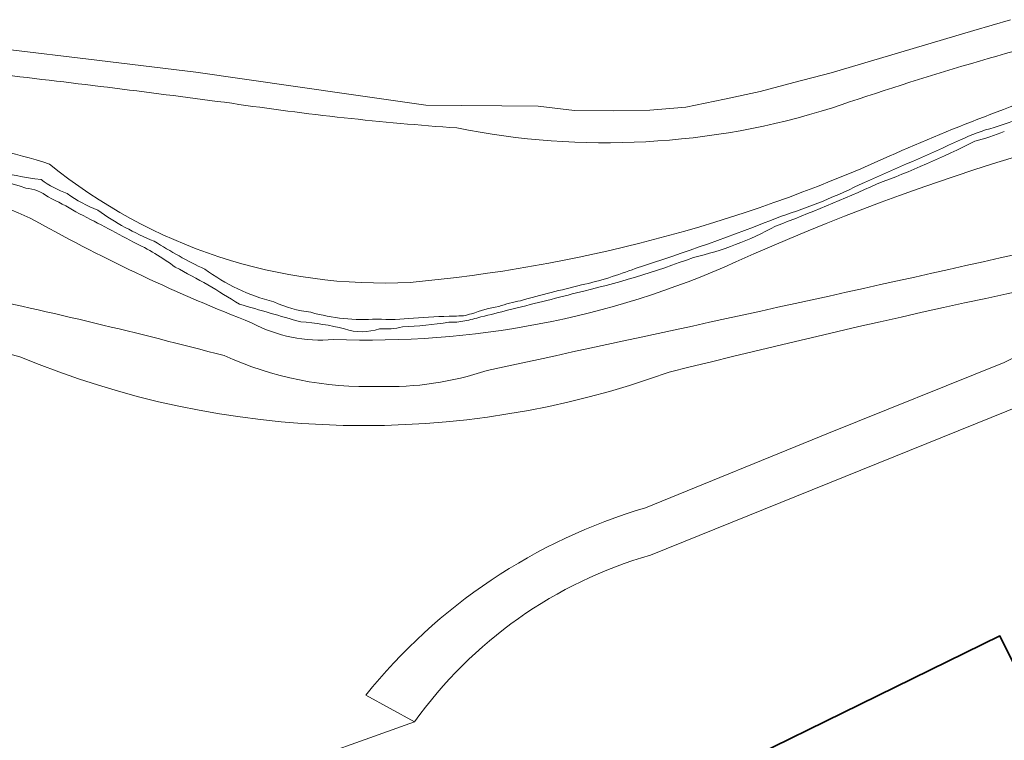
# Model space of a CAD drawing. Header units: metres. Extents: x 197700 to 204338, y 317132 to 325229.
# Tile 448 of 656: x 201166 to 201246, y 319190 to 319248. Entities that reach past the tile are written whole.
import ezdxf

# ---------------------------------------------------------------- set-up
doc = ezdxf.new("R2010")
doc.units = ezdxf.units.M
for name, color, linetype, lineweight in [('B-WE-GR-GRAS-GV', 60, 'Continuous', 13), ('B-WE-GW-TALUD_KRUIN-G', 90, 'Continuous', 18), ('B-WE-IE-TERREINAFSCHEIDING_KUNSTMATIG_HEKWERK-G', 20, 'IE-TERREINAFSCHEIDING-KUNSTMATIG', 18), ('B-WE-OG-BEBOUWING-GV', 7, 'Continuous', 35), ('B-WE-OG-TERREIN_CULTUURSCHEIDING-GV', 7, 'Continuous', 18), ('B-WE-OG-TERREIN_ERF-GV', 7, 'Continuous', 18), ('B-WE-OG-WATER_GREPPEL-GV', 160, 'Continuous', 18), ('B-WE-OG-WATER_SLOOT-GV', 120, 'Continuous', 18), ('B-WE-VH-ONVERHARD-GV', 252, 'Continuous', 18), ('B-WE-VH-VERHARDING_ASFALT-GV', 252, 'Continuous', 18)]:
    doc.layers.add(name, color=color, linetype=linetype, lineweight=lineweight)
doc.linetypes.add('IE-TERREINAFSCHEIDING-KUNSTMATIG', pattern='A,4,[82,NLCS.SHX,S=0.75,R=90,X=0,Y=0],4,-2', length=10)

msp = doc.modelspace()

# ---------------------------------------------------------------- linework, layer by layer
at = {"layer": 'B-WE-GR-GRAS-GV'}
msp.add_lwpolyline([(201164.831, 319245.967), (201171.157, 319245.209), (201179.91, 319244.16), (201192.22, 319242.388), (201195.462, 319241.921), (201198.704, 319241.454), (201201.632, 319241.424), (201204.899, 319241.391), (201207.871, 319241.36), (201210.825, 319241.03), (201214.01, 319240.98), (201216.974, 319241.035), (201219.928, 319241.286), (201223.086, 319241.954), (201226.003, 319242.571), (201228.747, 319243.301), (201231.779, 319244.107), (201243.44, 319247.547), (201246.44, 319248.432)], dxfattribs=at)
at = {"layer": 'B-WE-GW-TALUD_KRUIN-G'}
for points in [[(201254.603, 319247.959, 0.021271), (201231.896, 319241.238)], [(201182.856, 319241.607, 0.004731), (201163.76, 319243.981)], [(201201.228, 319239.593, -0.019144), (201182.856, 319241.607)], [(201231.896, 319241.238, -0.126682), (201201.228, 319239.593)], [(201218.574, 319219.668, -0.016483), (201273.9, 319231.539)], [(201131.641, 319209.966, -0.30845), (201165.542, 319220.923)], [(201165.542, 319220.923, 0.187678), (201218.574, 319219.668)]]:
    msp.add_lwpolyline(points, format="xyb", dxfattribs=at)
at = {"layer": 'B-WE-IE-TERREINAFSCHEIDING_KUNSTMATIG_HEKWERK-G'}
msp.add_lwpolyline([(201164.831, 319245.967), (201171.157, 319245.209), (201179.91, 319244.16), (201192.22, 319242.388), (201195.462, 319241.921), (201198.704, 319241.454), (201201.632, 319241.424), (201204.899, 319241.391), (201207.871, 319241.36), (201210.825, 319241.03), (201214.01, 319240.98), (201216.974, 319241.035), (201219.928, 319241.286), (201223.086, 319241.954), (201226.003, 319242.571), (201228.747, 319243.301), (201231.779, 319244.107), (201243.44, 319247.547), (201246.44, 319248.432)], dxfattribs=at)
at = {"layer": 'B-WE-OG-BEBOUWING-GV'}
msp.add_lwpolyline([(201229.362, 319157.886), (201258.341, 319172.246), (201247.08, 319195.07), (201245.568, 319198.134), (201212.813, 319182.071), (201224.23, 319159.26), (201225.801, 319156.122)], close=True, dxfattribs=at)
at = {"layer": 'B-WE-OG-TERREIN_CULTUURSCHEIDING-GV'}
for points in [[(201254.603, 319247.959, 0.021271), (201231.896, 319241.238)], [(201182.856, 319241.607, 0.004731), (201163.76, 319243.981)], [(201236.53, 319237.295, -0.026456), (201253.278, 319243.689)], [(201273, 319243.211, 0.067759), (201224.021, 319228.653)], [(201201.228, 319239.593, -0.019144), (201182.856, 319241.607)], [(201231.896, 319241.238, -0.126682), (201201.228, 319239.593)], [(201149.741, 319238.741, -0.097568), (201167.989, 319236.647)], [(201197.413, 319226.988, 0.08359), (201236.53, 319237.295)], [(201167.989, 319236.647, 0.185937), (201197.413, 319226.988)], [(201166.868, 319231.986, 0.16394), (201150.209, 319234.422)], [(201184.531, 319223.671, -0.034802), (201166.868, 319231.986)], [(201218.574, 319219.668, -0.016483), (201273.9, 319231.539)], [(201248.375, 319229.612, -0.00291), (201203.693, 319219.809)], [(201203.693, 319219.809, 0.00291), (201248.375, 319229.612)], [(201224.021, 319228.653, -0.115562), (201191.159, 319222.335)], [(201182.226, 319221.014, 0.011961), (201161.076, 319226.056)], [(201161.076, 319226.056, -0.011961), (201182.226, 319221.014)], [(201191.159, 319222.335, -0.148916), (201184.531, 319223.671)], [(201131.641, 319209.966, -0.30845), (201165.542, 319220.923)], [(201194.848, 319218.501, -0.116102), (201182.226, 319221.014)], [(201182.226, 319221.014, 0.116102), (201194.848, 319218.501)], [(201165.542, 319220.923, 0.187678), (201218.574, 319219.668)], [(201203.693, 319219.809, -0.091597), (201194.848, 319218.501)], [(201194.848, 319218.501, 0.091597), (201203.693, 319219.809)]]:
    msp.add_lwpolyline(points, format="xyb", dxfattribs=at)
at = {"layer": 'B-WE-OG-TERREIN_ERF-GV'}
for points in [[(201180.375, 319137.49), (201187.171, 319141.168), (201198.679, 319148.176), (201224.23, 319159.26), (201212.813, 319182.071), (201245.568, 319198.134), (201247.08, 319195.07), (201250.562, 319196.774), (201252.044, 319193.915), (201259.948, 319194.733), (201278.668, 319204.056), (201280.385, 319200.296), (201281.349, 319199.775), (201289.213, 319203.27), (201290.13, 319204.18), (201289.993, 319209.867), (201283.361, 319209.014), (201281.655, 319211.031), (201306.666, 319233.226)], [(201216.637, 319208.596), (201231.569, 319214.67), (201245.91, 319220.438), (201254.246, 319224.558)], [(201256.786, 319220.774), (201217.038, 319204.731)], [(201109.064, 319144.63), (201110.325, 319142.265), (201115.212, 319144.378), (201115.835, 319157.606), (201107.26, 319175.838), (201133.946, 319188.46), (201143.533, 319192.994), (201152.134, 319174.803), (201197.775, 319191.103), (201193.789, 319193.29)], [(201197.775, 319191.103), (201152.134, 319174.803), (201115.835, 319157.606), (201115.212, 319144.378), (201127.569, 319114.794)]]:
    msp.add_lwpolyline(points, dxfattribs=at)
for points in [[(201273.9, 319231.539, 0.016483), (201218.574, 319219.668)], [(201165.542, 319220.923, 0.30845), (201131.641, 319209.966)], [(201218.574, 319219.668, -0.187678), (201165.542, 319220.923)], [(201193.789, 319193.29, -0.152648), (201216.637, 319208.596)], [(201217.038, 319204.731, 0.16944), (201197.775, 319191.103)]]:
    msp.add_lwpolyline(points, format="xyb", dxfattribs=at)
at = {"layer": 'B-WE-OG-WATER_GREPPEL-GV'}
for points in [[(201251.621, 319241.94, -0.003875), (201245.109, 319239.627)], [(201245.109, 319239.627, 0.051621), (201242.345, 319238.617)], [(201243.508, 319238.508, 0.04118), (201245.926, 319239.316)], [(201242.345, 319238.617, -0.003932), (201234.5, 319235.153)], [(201235.54, 319235.021, 0.025623), (201243.508, 319238.508)], [(201162.242, 319235.623, -0.042038), (201166.047, 319234.691)], [(201167.287, 319235.385, -0.043423), (201163.271, 319236.192)], [(201166.047, 319234.691, -0.14682), (201167.861, 319233.961)], [(201169.429, 319234.232, -0.069132), (201167.287, 319235.385)], [(201227.243, 319231.578, 0.015199), (201235.54, 319235.021)], [(201234.5, 319235.153, -0.03664), (201227.659, 319232.361)], [(201167.861, 319233.961, -0.029468), (201170.135, 319232.735)], [(201171.916, 319232.88, -0.060222), (201169.429, 319234.232)], [(201170.135, 319232.735, -0.007498), (201174.828, 319230.274)], [(201176.533, 319230.345, -0.056985), (201171.916, 319232.88)], [(201227.659, 319232.361, -0.016709), (201215.799, 319228.128)], [(201220.557, 319229.032, 0.070148), (201227.243, 319231.578)], [(201174.828, 319230.274, -0.048973), (201178.245, 319228.23)], [(201180.649, 319228.069, -0.030313), (201176.533, 319230.345)], [(201211.001, 319226.141, 0.033617), (201220.557, 319229.032)], [(201178.245, 319228.23, -0.022813), (201183.476, 319225.207)], [(201186.285, 319225.405, -0.09588), (201180.649, 319228.069)], [(201215.799, 319228.128, -0.038141), (201211.408, 319226.779)], [(201211.408, 319226.779, 0.007469), (201206.44, 319225.494)], [(201205.472, 319224.755, 0.007702), (201211.001, 319226.141)], [(201183.476, 319225.207, -0.000921), (201188.488, 319223.762)], [(201189.322, 319224.547, -0.076), (201186.285, 319225.405)], [(201204.656, 319225.03, 0.04085), (201202.424, 319224.418)], [(201206.44, 319225.494, 0.027113), (201204.656, 319225.03)], [(201194.695, 319223.993, -0.086456), (201189.322, 319224.547)], [(201201.009, 319224.231, 0.016004), (201197.684, 319224.07)], [(201201.761, 319224.246, 0.022758), (201201.009, 319224.231)], [(201202.424, 319224.418, 0.029364), (201201.761, 319224.246)], [(201201.871, 319223.85, 0.034698), (201203.194, 319224.178)], [(201203.194, 319224.178, 0.016924), (201205.472, 319224.755)], [(201188.488, 319223.762, -0.049291), (201192.058, 319223.19)], [(201197.684, 319224.07, -0.042435), (201194.695, 319223.993)], [(201194.924, 319223.207, 0.086766), (201196.786, 319223.361)], [(201196.786, 319223.361, 0.036274), (201200.574, 319223.748)], [(201200.574, 319223.748, 0.081407), (201201.871, 319223.85)], [(201192.058, 319223.19, 0.167139), (201194.924, 319223.207)]]:
    msp.add_lwpolyline(points, format="xyb", dxfattribs=at)
at = {"layer": 'B-WE-OG-WATER_SLOOT-GV'}
for points in [[(201253.278, 319243.689, 0.026456), (201236.53, 319237.295)], [(201224.021, 319228.653, -0.067759), (201273, 319243.211)], [(201245.109, 319239.627, 0.003875), (201251.621, 319241.94)], [(201242.345, 319238.617, -0.051621), (201245.109, 319239.627)], [(201167.989, 319236.647, 0.097568), (201149.741, 319238.741)], [(201245.926, 319239.316, -0.04118), (201243.508, 319238.508)], [(201234.5, 319235.153, 0.003932), (201242.345, 319238.617)], [(201243.508, 319238.508, -0.025623), (201235.54, 319235.021)], [(201236.53, 319237.295, -0.08359), (201197.413, 319226.988)], [(201197.413, 319226.988, -0.185937), (201167.989, 319236.647)], [(201166.047, 319234.691, 0.042038), (201162.242, 319235.623)], [(201163.271, 319236.192, 0.043423), (201167.287, 319235.385)], [(201150.209, 319234.422, -0.16394), (201166.868, 319231.986)], [(201167.861, 319233.961, 0.14682), (201166.047, 319234.691)], [(201167.287, 319235.385, 0.069132), (201169.429, 319234.232)], [(201235.54, 319235.021, -0.015199), (201227.243, 319231.578)], [(201227.659, 319232.361, 0.03664), (201234.5, 319235.153)], [(201170.135, 319232.735, 0.029468), (201167.861, 319233.961)], [(201169.429, 319234.232, 0.060222), (201171.916, 319232.88)], [(201174.828, 319230.274, 0.007498), (201170.135, 319232.735)], [(201171.916, 319232.88, 0.056985), (201176.533, 319230.345)], [(201215.799, 319228.128, 0.016709), (201227.659, 319232.361)], [(201166.868, 319231.986, 0.034802), (201184.531, 319223.671)], [(201227.243, 319231.578, -0.070148), (201220.557, 319229.032)], [(201178.245, 319228.23, 0.048973), (201174.828, 319230.274)], [(201176.533, 319230.345, 0.030313), (201180.649, 319228.069)], [(201220.557, 319229.032, -0.033617), (201211.001, 319226.141)], [(201183.476, 319225.207, 0.022813), (201178.245, 319228.23)], [(201191.159, 319222.335, 0.115562), (201224.021, 319228.653)], [(201180.649, 319228.069, 0.09588), (201186.285, 319225.405)], [(201211.408, 319226.779, 0.038141), (201215.799, 319228.128)], [(201206.44, 319225.494, -0.007469), (201211.408, 319226.779)], [(201211.001, 319226.141, -0.007702), (201205.472, 319224.755)], [(201188.488, 319223.762, 0.000921), (201183.476, 319225.207)], [(201186.285, 319225.405, 0.076), (201189.322, 319224.547)], [(201202.424, 319224.418, -0.04085), (201204.656, 319225.03)], [(201204.656, 319225.03, -0.027113), (201206.44, 319225.494)], [(201189.322, 319224.547, 0.086456), (201194.695, 319223.993)], [(201197.684, 319224.07, -0.016004), (201201.009, 319224.231)], [(201201.009, 319224.231, -0.022758), (201201.761, 319224.246)], [(201201.761, 319224.246, -0.029364), (201202.424, 319224.418)], [(201203.194, 319224.178, -0.034698), (201201.871, 319223.85)], [(201205.472, 319224.755, -0.016924), (201203.194, 319224.178)], [(201184.531, 319223.671, 0.148916), (201191.159, 319222.335)], [(201192.058, 319223.19, 0.049291), (201188.488, 319223.762)], [(201194.695, 319223.993, 0.042435), (201197.684, 319224.07)], [(201196.786, 319223.361, -0.086766), (201194.924, 319223.207)], [(201200.574, 319223.748, -0.036274), (201196.786, 319223.361)], [(201201.871, 319223.85, -0.081407), (201200.574, 319223.748)], [(201194.924, 319223.207, -0.167139), (201192.058, 319223.19)]]:
    msp.add_lwpolyline(points, format="xyb", dxfattribs=at)
at = {"layer": 'B-WE-VH-ONVERHARD-GV'}
msp.add_lwpolyline([(201246.44, 319248.432), (201243.44, 319247.547), (201231.779, 319244.107), (201228.747, 319243.301), (201226.003, 319242.571), (201223.086, 319241.954), (201219.928, 319241.286), (201216.974, 319241.035), (201214.01, 319240.98), (201210.825, 319241.03), (201207.871, 319241.36), (201204.899, 319241.391), (201201.632, 319241.424), (201198.704, 319241.454), (201195.462, 319241.921), (201192.22, 319242.388), (201179.91, 319244.16), (201171.157, 319245.209), (201164.831, 319245.967)], dxfattribs=at)
for points in [[(201231.896, 319241.238, -0.021271), (201254.603, 319247.959)], [(201163.76, 319243.981, -0.004731), (201182.856, 319241.607)], [(201182.856, 319241.607, 0.019144), (201201.228, 319239.593)], [(201201.228, 319239.593, 0.126682), (201231.896, 319241.238)]]:
    msp.add_lwpolyline(points, format="xyb", dxfattribs=at)
at = {"layer": 'B-WE-VH-VERHARDING_ASFALT-GV'}
for points in [[(201254.246, 319224.558), (201245.91, 319220.438), (201231.569, 319214.67), (201216.637, 319208.596)], [(201217.038, 319204.731), (201256.786, 319220.774)], [(201193.789, 319193.29), (201197.775, 319191.103)]]:
    msp.add_lwpolyline(points, dxfattribs=at)
for points in [[(201216.637, 319208.596, 0.152648), (201193.789, 319193.29)], [(201197.775, 319191.103, -0.16944), (201217.038, 319204.731)]]:
    msp.add_lwpolyline(points, format="xyb", dxfattribs=at)

doc.saveas('drawing.dxf')
